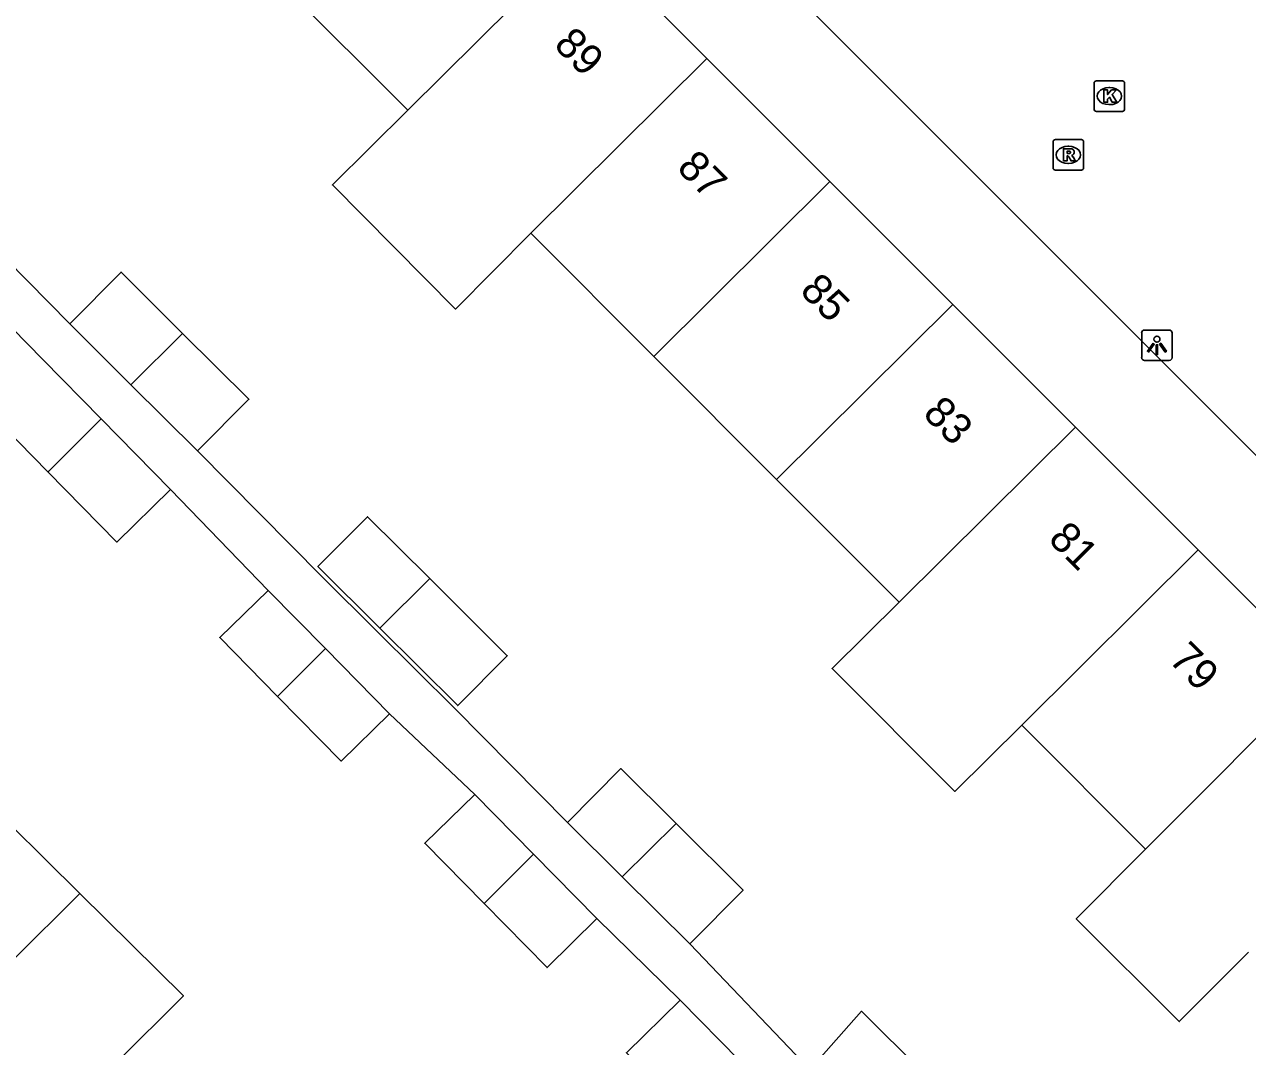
# Model space of a CAD drawing. Extents: x 159961 to 160856, y 382704 to 383353.
# Drawn here: x 160157.81 to 160197.89, y 383154.09 to 383187.58 of the extents above; entities that cross this region are included whole.
import ezdxf

# ---------------------------------------------------------------- set-up
doc = ezdxf.new("R2010")
doc.units = 0
for name, color, linetype in [('IMGEO_Kolk', 7, 'Continuous'), ('IMGEO_Lichtpunt', 7, 'Continuous'), ('IMGEO_Pand', 7, 'Continuous'), ('IMGEO_Pand_nummerreeks', 7, 'Continuous'), ('IMGEO_Rioolput', 7, 'Continuous'), ('IMGEO_Voetpad_open', 7, 'Continuous')]:
    doc.layers.add(name, color=color, linetype=linetype)

msp = doc.modelspace()

# ---------------------------------------------------------------- linework, layer by layer
at = {"layer": 'IMGEO_Kolk'}
for p, q in [((160192.859, 383184.808), (160192.859, 383185.66)), ((160192.934, 383185.734), (160193.786, 383185.734)), ((160193.347, 383185.514), (160193.372, 383185.514)), ((160193.86, 383185.66), (160193.86, 383184.808)), ((160193.786, 383184.734), (160192.934, 383184.734)), ((160193.37, 383184.954), (160193.345, 383184.954))]:
    msp.add_line(p, q, dxfattribs=at)
for points in [[(160192.859, 383184.808), (160192.859, 383185.66)], [(160192.934, 383185.734), (160193.786, 383185.734)], [(160193.18, 383185.434), (160193.303, 383185.434), (160193.303, 383185.283), (160193.433, 383185.434), (160193.597, 383185.434), (160193.451, 383185.283), (160193.604, 383185.034), (160193.452, 383185.034), (160193.367, 383185.198), (160193.303, 383185.131), (160193.303, 383185.034), (160193.18, 383185.034), (160193.18, 383185.434)], [(160193.86, 383185.66), (160193.86, 383184.808)], [(160193.786, 383184.734), (160192.934, 383184.734)]]:
    msp.add_lwpolyline(points, dxfattribs=at)
for centre, start, end in [((160192.936, 383185.658), 91.552, 178.448), ((160192.936, 383185.658), 91.552, 178.448), ((160193.784, 383185.658), 1.552, 88.448), ((160193.784, 383185.658), 1.552, 88.448), ((160192.936, 383184.81), 181.552, 268.448), ((160192.936, 383184.81), 181.552, 268.448), ((160193.784, 383184.81), 271.552, 358.448), ((160193.784, 383184.81), 271.552, 358.448)]:
    msp.add_arc(centre, 0.0765, start, end, dxfattribs=at)
for centre, major_axis, ratio, start_param, end_param in [((160193.346, 383185.234), (-0.387, 0.002), 0.722429, 4.712389, 7.853982), ((160193.371, 383185.234), (-0.39, 0.002), 0.717154, 1.570796, 4.712389)]:
    msp.add_ellipse(centre, major_axis=major_axis, ratio=ratio, start_param=start_param, end_param=end_param, dxfattribs=at)
at = {"layer": 'IMGEO_Lichtpunt'}
for p, q in [((160194.419, 383177.472), (160194.419, 383176.665)), ((160194.419, 383177.472), (160194.419, 383176.665)), ((160195.321, 383177.567), (160194.513, 383177.567)), ((160195.321, 383177.567), (160194.513, 383177.567)), ((160195.415, 383176.665), (160195.415, 383177.472)), ((160195.415, 383176.665), (160195.415, 383177.472)), ((160194.513, 383176.571), (160195.321, 383176.571)), ((160194.513, 383176.571), (160195.321, 383176.571))]:
    msp.add_line(p, q, dxfattribs=at)
for points in [[(160194.793, 383177.136), (160194.832, 383177.108), (160194.644, 383176.846), (160194.606, 383176.873), (160194.793, 383177.136)], [(160194.895, 383177.088), (160194.942, 383177.088), (160194.942, 383176.766), (160194.895, 383176.766), (160194.895, 383177.088)], [(160195.005, 383177.108), (160195.043, 383177.135), (160195.23, 383176.873), (160195.191, 383176.845), (160195.005, 383177.108)]]:
    msp.add_lwpolyline(points, dxfattribs=at)
msp.add_circle((160194.918, 383177.27), 0.0994, dxfattribs=at)
for centre, start, end in [((160194.513, 383177.472), 90, 180), ((160194.513, 383177.472), 90, 180), ((160195.321, 383177.472), 0, 90), ((160195.321, 383177.472), 0, 90), ((160194.513, 383176.665), 180, 270), ((160194.513, 383176.665), 180, 270), ((160195.321, 383176.665), 270, 0), ((160195.321, 383176.665), 270, 360)]:
    msp.add_arc(centre, 0.0946, start, end, dxfattribs=at)
at = {"layer": 'IMGEO_Pand'}
for points in [[(160176.138, 383190.493), (160170.372, 383184.774)], [(160176.138, 383190.493), (160180.171, 383186.462)], [(160170.372, 383184.774), (160166.358, 383188.795)], [(160180.171, 383186.462), (160174.402, 383180.739)], [(160180.171, 383186.462), (160184.203, 383182.431)], [(160174.402, 383180.739), (160171.937, 383178.256), (160167.902, 383182.324), (160170.372, 383184.774)], [(160178.431, 383176.704), (160184.203, 383182.431)], [(160184.203, 383182.431), (160188.228, 383178.408)], [(160178.431, 383176.704), (160174.402, 383180.739)], [(160162.997, 383177.46), (160160.979, 383179.466), (160159.296, 383177.772)], [(160158.582, 383172.919), (160156.655, 383174.879), (160154.635, 383176.933), (160156.393, 383178.661)], [(160160.326, 383174.66), (160158.421, 383176.598), (160156.393, 383178.661)], [(160182.452, 383172.676), (160188.228, 383178.408)], [(160188.228, 383178.408), (160192.246, 383174.391)], [(160159.296, 383177.772), (160161.302, 383175.778)], [(160161.302, 383175.778), (160162.997, 383177.46)], [(160162.997, 383177.46), (160165.17, 383175.3), (160163.487, 383173.606)], [(160182.452, 383172.676), (160178.431, 383176.704)], [(160161.302, 383175.778), (160163.487, 383173.606)], [(160158.582, 383172.919), (160158.597, 383172.934), (160160.326, 383174.66)], [(160160.326, 383174.66), (160162.599, 383172.349)], [(160192.246, 383174.391), (160186.468, 383168.654)], [(160196.272, 383170.368), (160192.246, 383174.391)], [(160162.599, 383172.349), (160160.841, 383170.621), (160158.582, 383172.919)], [(160186.468, 383168.654), (160182.452, 383172.676)], [(160169.461, 383167.804), (160167.431, 383169.822), (160169.051, 383171.453), (160171.094, 383169.423)], [(160190.49, 383164.626), (160196.272, 383170.368)], [(160196.272, 383170.368), (160200.191, 383166.45)], [(160171.094, 383169.423), (160169.461, 383167.804)], [(160169.461, 383167.804), (160172.013, 383165.266), (160173.634, 383166.899), (160171.094, 383169.423)], [(160166.109, 383165.564), (160164.214, 383167.492), (160165.804, 383169.038)], [(160167.68, 383167.129), (160165.804, 383169.038)], [(160186.468, 383168.654), (160184.275, 383166.477), (160188.298, 383162.449), (160190.49, 383164.626)], [(160167.68, 383167.129), (160166.109, 383165.564)], [(160169.775, 383164.998), (160167.68, 383167.129)], [(160194.547, 383160.563), (160200.307, 383166.334), (160200.191, 383166.45)], [(160169.775, 383164.998), (160168.194, 383163.443), (160166.109, 383165.564)], [(160194.547, 383160.563), (160190.49, 383164.626)], [(160179.165, 383161.403), (160177.359, 383163.198), (160175.609, 383161.436)], [(160156.218, 383162.474), (160159.628, 383159.104)], [(160172.873, 383158.778), (160170.93, 383160.754), (160172.571, 383162.352)], [(160174.494, 383160.396), (160172.571, 383162.352)], [(160175.609, 383161.436), (160177.403, 383159.653)], [(160177.403, 383159.653), (160179.165, 383161.403)], [(160179.612, 383157.458), (160181.362, 383159.22), (160179.165, 383161.403)], [(160172.873, 383158.778), (160174.494, 383160.396)], [(160176.57, 383158.285), (160174.494, 383160.396)], [(160197.92, 383157.185), (160195.65, 383154.907), (160192.274, 383158.278), (160194.547, 383160.563)], [(160177.403, 383159.653), (160179.612, 383157.458)], [(160159.628, 383159.104), (160157.436, 383156.92), (160150.732, 383150.239)], [(160159.628, 383159.104), (160163.023, 383155.748), (160160.812, 383153.544)], [(160176.57, 383158.285), (160174.937, 383156.679), (160172.873, 383158.778)], [(160179.504, 383151.886), (160177.536, 383153.888), (160179.303, 383155.606)], [(160179.303, 383155.606), (160181.248, 383153.628)], [(160187.253, 383153.256), (160185.24, 383155.25), (160183.661, 383153.469), (160185.574, 383151.575)]]:
    msp.add_lwpolyline(points, dxfattribs=at)
at = {"layer": 'IMGEO_Rioolput'}
for p, q in [((160191.515, 383182.884), (160191.515, 383183.736)), ((160191.59, 383183.81), (160192.442, 383183.81)), ((160192.003, 383183.59), (160192.028, 383183.59)), ((160192.516, 383183.736), (160192.516, 383182.884)), ((160192.026, 383183.03), (160192.001, 383183.03)), ((160192.442, 383182.81), (160191.59, 383182.81))]:
    msp.add_line(p, q, dxfattribs=at)
for points in [[(160191.515, 383182.884), (160191.515, 383183.736)], [(160191.59, 383183.81), (160192.442, 383183.81)], [(160192.104, 383183.508), (160191.852, 383183.51), (160191.852, 383183.11)], [(160192.03, 383183.429), (160191.976, 383183.429), (160191.976, 383183.348)], [(160192.516, 383183.736), (160192.516, 383182.884)], [(160191.852, 383183.11), (160191.976, 383183.11), (160191.976, 383183.272), (160191.987, 383183.272)], [(160191.976, 383183.348), (160192.028, 383183.348)], [(160192.034, 383183.243), (160192.105, 383183.11), (160192.245, 383183.11), (160192.18, 383183.236)], [(160192.442, 383182.81), (160191.59, 383182.81)]]:
    msp.add_lwpolyline(points, dxfattribs=at)
for centre, radius, start, end in [((160191.592, 383183.734), 0.0765, 91.552, 178.448), ((160191.592, 383183.734), 0.0765, 91.552, 178.448), ((160192.036, 383183.333), 0.0964, 77.0061, 93.1865), ((160192.05, 383183.39), 0.0378, 276.6634, 79.6772), ((160192.103, 383183.398), 0.109, 350.3612, 89.416), ((160192.44, 383183.734), 0.0765, 1.552, 88.448), ((160192.44, 383183.734), 0.0765, 1.552, 88.448), ((160191.986, 383183.219), 0.0533, 26.0293, 88.6989), ((160192.012, 383183.537), 0.19, 274.7715, 282.9687), ((160192.101, 383183.398), 0.112, 277.5842, 350.9817), ((160192.085, 383183.183), 0.108, 29.5134, 73.7905), ((160191.592, 383182.886), 0.0765, 181.552, 268.448), ((160191.592, 383182.886), 0.0765, 181.552, 268.448), ((160192.44, 383182.886), 0.0765, 271.552, 358.448), ((160192.44, 383182.886), 0.0765, 271.552, 358.448)]:
    msp.add_arc(centre, radius, start, end, dxfattribs=at)
for centre, major_axis, ratio, start_param, end_param in [((160192.002, 383183.31), (-0.387, 0.002), 0.722429, 4.712389, 7.853982), ((160192.027, 383183.31), (-0.39, 0.002), 0.717154, 1.570796, 4.712389)]:
    msp.add_ellipse(centre, major_axis=major_axis, ratio=ratio, start_param=start_param, end_param=end_param, dxfattribs=at)
at = {"layer": 'IMGEO_Voetpad_open'}
for points in [[(160234.488, 383134.119), (160238.639, 383138.271), (160238.921, 383140.771), (160225.599, 383160.881), (160219.57, 383156.892), (160205.046, 383171.448), (160202.606, 383169.025), (160198.736, 383172.895), (160192.747, 383178.882), (160186.369, 383185.261), (160166.213, 383205.414)], [(160155.34, 383181.767), (160155.814, 383181.296), (160159.296, 383177.772)], [(160163.487, 383173.606), (160167.572, 383169.486), (160169.363, 383167.707), (160171.916, 383165.169), (160175.609, 383161.436)], [(160165.804, 383169.038), (160162.599, 383172.349)], [(160172.571, 383162.352), (160169.775, 383164.998)], [(160179.303, 383155.606), (160176.57, 383158.285)], [(160179.612, 383157.458), (160183.542, 383153.335), (160185.448, 383151.448), (160187.745, 383149.171), (160190.303, 383146.403), (160192.118, 383144.604), (160194.506, 383142.239), (160197.083, 383139.673), (160198.915, 383137.858), (160201.286, 383135.509), (160203.986, 383132.974)]]:
    msp.add_lwpolyline(points, dxfattribs=at)

# ---------------------------------------------------------------- texts
at = {"layer": 'IMGEO_Pand_nummerreeks'}
for s, p in [('89', (160175.121, 383186.873)), ('87', (160179.151, 383182.844)), ('85', (160183.182, 383178.815)), ('83', (160187.212, 383174.787)), ('81', (160191.321, 383170.678)), ('79', (160195.272, 383166.729))]:
    msp.add_text(s, height=1, rotation=315.0114, dxfattribs=at).set_placement(p)

doc.saveas('drawing.dxf')
